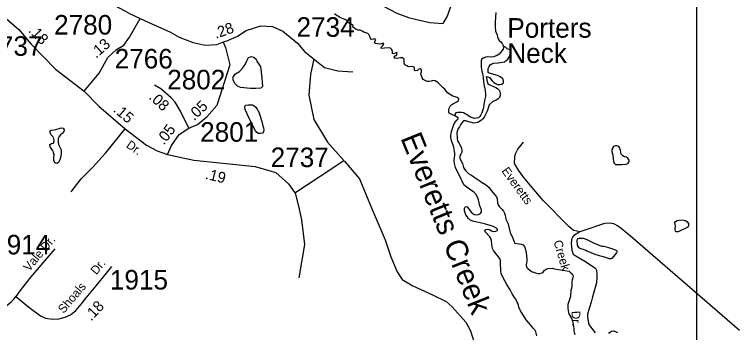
# Model space of a CAD drawing. Extents: x 1945482 to 2853149, y 66427 to 1015778.
# Drawn here: x 2364491 to 2369934, y 196098 to 198499 of the extents above; entities that cross this region are included whole.
import ezdxf

# ---------------------------------------------------------------- set-up
doc = ezdxf.new("R2010")
doc.units = 0
for name, color, linetype in [('Old_Level_10', 7, 'Continuous'), ('Old_Level_11', 7, 'Continuous'), ('Old_Level_17', 7, 'Continuous'), ('Old_Level_21', 7, 'Continuous'), ('Old_Level_32', 7, 'Continuous'), ('Old_Level_35', 7, 'Continuous'), ('Old_Level_59', 7, 'Continuous'), ('Old_Level_60', 7, 'Continuous'), ('Old_Level_63', 7, 'Continuous'), ('Old_Level_8', 7, 'Continuous')]:
    doc.layers.add(name, color=color, linetype=linetype)

msp = doc.modelspace()

# ---------------------------------------------------------------- linework, layer by layer
at = {"layer": 'Old_Level_32'}
for points in [[(2365141.8, 198652), (2365221, 198584.6), (2365252.5, 198567.3), (2365282.4, 198548.3), (2365326.5, 198526.3), (2365361.2, 198507.4), (2365440.4, 198467.6)], [(2364316.7, 198563.9), (2364523.9, 198385.6), (2364615.4, 198277.1), (2364802.7, 198084.9), (2365018.9, 197920)], [(2365018.9, 197920), (2365130.8, 198055.4), (2365196.2, 198175.2), (2365262.2, 198233.5), (2365317.1, 198266.8), (2365360.6, 198328.4), (2365440.4, 198467.6)], [(2365440.4, 198467.6), (2365534.5, 198425.4), (2365665.2, 198368.6), (2365737, 198327), (2365843.2, 198286.6), (2365931.8, 198267.6), (2366020.8, 198273.2), (2366071.5, 198291.6), (2366103.1, 198302.9), (2366176.4, 198335.5), (2366243.5, 198379), (2366352.9, 198412.4), (2366441.9, 198408.7), (2366519.9, 198373.5), (2366630.4, 198282.9), (2366683.7, 198220.7)], [(2365018.9, 197920), (2365128.8, 197807.2), (2365327.9, 197636)], [(2365809, 197641.5), (2365747.2, 197769.1), (2365707.4, 197836.3), (2365677, 197868.9), (2365598.6, 197936.8), (2365551.1, 197964.8)], [(2365809, 197641.5), (2365875.1, 197669.3), (2365945.8, 197726.8), (2366020.4, 197813)], [(2365327.9, 197636), (2365489.6, 197511.5), (2365569.1, 197469.1), (2365647.6, 197441.9)], [(2365647.6, 197441.9), (2365677.4, 197508.8), (2365736.2, 197592.9), (2365809, 197641.5)], [(2365647.6, 197441.9), (2365846.2, 197399.2), (2366309.7, 197350.2), (2366431.7, 197315.3), (2366465.8, 197305.2), (2366563.6, 197221), (2366609.9, 197151.9)], [(2364503.1, 196370.9), (2364609.7, 196282.4), (2364689.1, 196224.9), (2364726.1, 196207.5), (2364780.6, 196199.2), (2364825.9, 196200.7), (2364874.3, 196213.9), (2364915.1, 196232.8), (2364956, 196263.8), (2364997.5, 196314.5), (2365033.1, 196359.9), (2365107.9, 196451.8), (2365186.5, 196545.2), (2365228.1, 196595.9)], [(2364210.5, 196266.5), (2364264.5, 196263.3), (2364338.3, 196270.3), (2364379.9, 196277.8), (2364433.5, 196301.3), (2364467.6, 196329.3), (2364485.7, 196351.2), (2364503.1, 196370.9)]]:
    msp.add_lwpolyline(points, dxfattribs=at)
at = {"layer": 'Old_Level_35'}
for points in [[(2367056.4, 198708.3), (2367172.1, 198633.3), (2367275.2, 198564.5), (2367381.4, 198508.2), (2367468.9, 198476.9), (2367544, 198458.2), (2367631.5, 198439.4), (2367728.3, 198430)], [(2367797.1, 198583.2), (2367762.7, 198486.3), (2367728.3, 198430)], [(2366068.9, 198290.7), (2366086.7, 198250.4), (2366120.2, 198119.2), (2366020.4, 197813)], [(2366683.7, 198220.7), (2366835.8, 198097.9), (2366934.9, 198072.5), (2367047.9, 198065.6)], [(2366754.8, 198163.2), (2366728.2, 198044.9), (2366716.6, 197890.4), (2366755.3, 197706.5), (2366857, 197536.2), (2366982.2, 197396.2)], [(2364920, 197159.4), (2364994.7, 197257.1), (2365080.8, 197343.3), (2365178.4, 197452.5), (2365327.9, 197636)], [(2368763.8, 196857.8), (2368719.8, 196867.4), (2368715.7, 196869.3), (2368682.5, 196898), (2368488.7, 197094.4), (2368459.4, 197127.2), (2368364.8, 197241.5), (2368331.2, 197282.2), (2368320.6, 197295.8), (2368301.5, 197323), (2368273.7, 197369.9), (2368271.4, 197377.8), (2368270.8, 197391.8), (2368272.2, 197405.9), (2368273.5, 197424), (2368278.6, 197448.2), (2368286, 197462.5), (2368287.8, 197466.5), (2368297.2, 197482.9), (2368308.6, 197497.4), (2368339.9, 197536)], [(2366609.9, 197151.9), (2366802.2, 197279.7), (2366982.2, 197396.2)], [(2366983.4, 197393.6), (2367100.1, 197258.2), (2367195.3, 197028), (2367292.8, 196796.6), (2367335.9, 196669.6), (2367383.5, 196556.2), (2367422.1, 196499.5), (2367501.4, 196449.6), (2367651.1, 196383.8), (2367755.4, 196331.6), (2367800.7, 196293), (2367902.7, 196177.4), (2367939, 196111.6), (2367962.6, 196031.1)], [(2366613.1, 197150.9), (2366637.9, 197053.2), (2366661.4, 196949.5), (2366682.9, 196763.5), (2366639.9, 196511.6)], [(2369970.2, 196112.7), (2369147.6, 196824.4), (2369118.7, 196847.2), (2369077.3, 196883.6), (2369050.4, 196904.6), (2369032, 196913.8), (2369021.8, 196919.4), (2369005.8, 196920.8), (2368985.6, 196924), (2368953.7, 196920.7), (2368943.8, 196918.3), (2368809.6, 196873), (2368763.8, 196857.8)], [(2368763.8, 196857.8), (2368717.4, 196827.3), (2368709.8, 196817), (2368702.5, 196798.7), (2368699.7, 196768.6), (2368700.5, 196748.6), (2368703.6, 196720.7), (2368710.5, 196697), (2368714.8, 196689.2), (2368721.1, 196683.4), (2368755.8, 196664.8), (2368802.9, 196636.6), (2368852.2, 196604.6), (2368876.9, 196587.6), (2368885.3, 196577.9), (2368889.7, 196568.1), (2368893, 196534.2), (2368893.8, 196514.2), (2368889.4, 196474), (2368859.6, 196368.8), (2368849.2, 196328.4), (2368838.9, 196285.9), (2368828.1, 196255.5), (2368822.8, 196237.3), (2368823.3, 196223.3), (2368824.4, 196197.3), (2368833.9, 196157.7), (2368855.1, 196128.5), (2368880.4, 196095.5)], [(2364796.4, 196729.4), (2364616.5, 196517.6), (2364533.3, 196413.2), (2364503.1, 196370.9)]]:
    msp.add_lwpolyline(points, dxfattribs=at)
at = {"layer": 'Old_Level_59'}
for points in [[(2368129, 198513.3), (2368126.5, 198480.9)], [(2366936.5, 198487.3), (2366922, 198493.6), (2366910.5, 198503.9)], [(2367819, 197734.7), (2367806.5, 197739.9), (2367792, 197745.7), (2367778, 197753.1), (2367773.5, 197761.1), (2367773.5, 197776.8), (2367777.2, 197792.5), (2367784, 197807.4), (2367796.2, 197818.2), (2367809, 197827), (2367835.7, 197840.4), (2367847.5, 197850.1), (2367849.5, 197862.7), (2367837.5, 197871.2), (2367821.2, 197877.9), (2367805.7, 197882.9), (2367791.2, 197891.1), (2367764.7, 197908), (2367743.5, 197935), (2367731.5, 197945.3), (2367697, 197980.3), (2367684.5, 197990.6), (2367671.5, 197998.2), (2367656.2, 197999.5), (2367640.5, 197994.8), (2367625.5, 197992.9), (2367610, 197994.3), (2367594.5, 197999.5), (2367581, 198007), (2367572.5, 198020.5), (2367567, 198035.7), (2367564, 198051.2), (2367567.2, 198065.8), (2367568.5, 198081.5), (2367562.5, 198089.1), (2367549, 198086.1), (2367537.2, 198076.6), (2367521, 198074.8), (2367514, 198078.4), (2367514.2, 198095.1), (2367511.7, 198102.4), (2367501.2, 198105.5), (2367470.2, 198104.9), (2367456, 198110.7), (2367443.2, 198118.5), (2367437.7, 198130.8), (2367438, 198146.9), (2367436.2, 198161.4), (2367424.2, 198170.8), (2367409, 198172.9), (2367378.2, 198167.5), (2367363.5, 198170), (2367361.5, 198177.5), (2367368.5, 198185.8), (2367380.7, 198195.2), (2367385.2, 198209.7), (2367382.2, 198211.3), (2367355.5, 198200.8), (2367348.7, 198204.4), (2367348, 198219.4), (2367344, 198234), (2367334, 198244.2), (2367318.7, 198247.4), (2367287.2, 198245.6), (2367271.7, 198242.5), (2367261.5, 198244.3), (2367266, 198254.5), (2367276.7, 198265.6), (2367283.2, 198277.8), (2367280, 198283.5), (2367264.7, 198278.6), (2367249.5, 198275.5), (2367234.2, 198277), (2367219.5, 198280.9), (2367211.5, 198288.3), (2367223, 198310.3), (2367217.7, 198313.5), (2367202, 198313), (2367186.7, 198310.6), (2367182, 198318.2), (2367177, 198333), (2367171, 198347), (2367162, 198355), (2367147, 198359.9), (2367132.5, 198365.7), (2367119, 198373.8), (2367104.7, 198379.4), (2367089.7, 198381.8), (2367074.7, 198386.4), (2367062.5, 198395.4), (2367049.5, 198403.1), (2367050.7, 198417.3), (2367041, 198423), (2367027, 198427.4), (2367017.2, 198439.5), (2367005.2, 198451.3), (2366991.7, 198460.1), (2366963, 198472), (2366949.2, 198478.8), (2366936.5, 198487.3)], [(2368126.5, 198480.9), (2368125.2, 198435.4), (2368125.7, 198404.1), (2368128, 198373.7), (2368139.5, 198344.5), (2368142.2, 198328.8), (2368147.2, 198314.5), (2368155.2, 198301.9), (2368168, 198291.8), (2368178.7, 198280.4), (2368184.5, 198265.9), (2368185.5, 198259.1)]]:
    msp.add_lwpolyline(points, dxfattribs=at)
at = {"layer": 'Old_Level_60'}
for points in [[(2368185.5, 198259.1), (2368187, 198250.5), (2368184.5, 198236.7), (2368155.2, 198199.7), (2368142.5, 198190.7), (2368113.5, 198178.6), (2368098.5, 198177), (2368067, 198178.7), (2368051, 198177.3), (2368036.7, 198170.3), (2368034, 198167.2)], [(2368057.7, 198029.7), (2368069.5, 198028.1), (2368081, 198023.4), (2368091, 198010.5), (2368102.2, 197997.9), (2368114.5, 197986.7), (2368128.2, 197977.5), (2368143.2, 197971.3), (2368159, 197970), (2368175.2, 197972.6), (2368187, 197984), (2368188, 197997.4), (2368181.7, 198012.5), (2368170.5, 198023), (2368156.5, 198031.6), (2368142.2, 198038.4), (2368080, 198055.6), (2368071.7, 198061), (2368070.7, 198076.2), (2368072.5, 198092), (2368078.5, 198106.3), (2368088, 198118.1), (2368100.2, 198127), (2368115.5, 198132.4), (2368148, 198134.1), (2368164.7, 198136.9), (2368180, 198137.8), (2368195.2, 198141.1), (2368208.2, 198150.6), (2368219.2, 198162.8), (2368228.5, 198175.1), (2368235.7, 198189.7), (2368241.5, 198204.7), (2368244.2, 198219.8), (2368242, 198227.4), (2368228, 198233.5), (2368214.7, 198240.8), (2368203.7, 198251.2), (2368185.5, 198259.1)], [(2366317, 197940.2), (2366276, 197940.9), (2366201, 197948.9), (2366177.2, 197958.3), (2366159.5, 197974.9), (2366144.5, 198002.8), (2366144.5, 198029.1), (2366161.5, 198051.5), (2366192.5, 198069.5), (2366218.2, 198095.9), (2366236.2, 198121.1), (2366247.7, 198148.8), (2366261.2, 198173.4), (2366282, 198182.1), (2366301.5, 198176), (2366318, 198160.7), (2366324.7, 198141.5), (2366350.7, 198105.4), (2366361.5, 198021.7), (2366366.5, 197954.8), (2366353, 197943.8), (2366317, 197940.2)], [(2366317, 197940.2), (2366276, 197940.9), (2366201, 197948.9), (2366177.2, 197958.3), (2366159.5, 197974.9), (2366144.5, 198002.8), (2366144.5, 198029.1), (2366161.5, 198051.5), (2366192.5, 198069.5), (2366218.2, 198095.9), (2366236.2, 198121.1), (2366247.7, 198148.8), (2366261.2, 198173.4), (2366282, 198182.1), (2366301.5, 198176), (2366318, 198160.7), (2366324.7, 198141.5), (2366350.7, 198105.4), (2366361.5, 198021.7), (2366366.5, 197954.8), (2366353, 197943.8), (2366317, 197940.2)], [(2366317, 197940.2), (2366276, 197940.9), (2366201, 197948.9), (2366177.2, 197958.3), (2366159.5, 197974.9), (2366144.5, 198002.8), (2366144.5, 198029.1), (2366161.5, 198051.5), (2366192.5, 198069.5), (2366218.2, 198095.9), (2366236.2, 198121.1), (2366247.7, 198148.8), (2366261.2, 198173.4), (2366282, 198182.1), (2366301.5, 198176), (2366318, 198160.7), (2366324.7, 198141.5), (2366350.7, 198105.4), (2366361.5, 198021.7), (2366366.5, 197954.8), (2366353, 197943.8), (2366317, 197940.2)], [(2368034, 198167.2), (2368030.7, 198168.1), (2368023, 198164.5), (2368018.5, 198148.7), (2368020, 198102), (2368025, 198070.1), (2368029, 198054.2), (2368034.7, 198022.6), (2368036.2, 197990.6), (2368041.2, 197959.4), (2368048.5, 197927.3), (2368052, 197896.1), (2368052.2, 197880.9), (2368044.5, 197848.4), (2368039.5, 197818), (2368037.7, 197802.4), (2368034, 197787.7), (2368029.2, 197771.6), (2368023.2, 197756.3), (2368017.2, 197742.1), (2368009.5, 197729), (2367998, 197718.8), (2367982.7, 197715.2), (2367967.7, 197714.7), (2367938.5, 197724.8), (2367924.5, 197730.6), (2367912, 197740.3), (2367898.7, 197749.1), (2367885, 197755.9), (2367869.7, 197759.2), (2367839.7, 197758.3), (2367826.7, 197755.9), (2367820.2, 197744.4), (2367819, 197734.7)], [(2368057.7, 198029.7), (2368066.2, 197980.1), (2368071, 197974.1), (2368129, 197948.1), (2368142, 197939.8), (2368154.5, 197928.8), (2368161, 197916.9), (2368161.7, 197901.7), (2368162, 197886.5), (2368157, 197872.2), (2368146, 197860.2), (2368132.5, 197852.4), (2368104.7, 197838.8), (2368081.5, 197819.6), (2368076, 197811.8), (2368073.5, 197799.3), (2368063, 197769.2), (2368050.2, 197738.7), (2368042.5, 197723.9), (2368032.5, 197711.8), (2368020.7, 197701), (2367994.5, 197682.7), (2367978.7, 197680.1), (2367963.5, 197679.7), (2367948.5, 197683.4), (2367932.5, 197685.8), (2367902.2, 197695.9), (2367886.5, 197695.7), (2367879.5, 197690), (2367861.5, 197665.6), (2367855, 197651), (2367846.2, 197638.9), (2367839.2, 197624.3), (2367835, 197609), (2367836.5, 197562.2), (2367840, 197546.3), (2367849, 197532.5), (2367870.7, 197488.7), (2367873.5, 197473.9), (2367872.5, 197458.6), (2367864.2, 197445.7), (2367858.5, 197431), (2367858.2, 197415.4), (2367863, 197401.1), (2367878, 197374), (2367885.7, 197344), (2367891.7, 197330.1), (2367902.7, 197319), (2367926.2, 197297.2), (2367940, 197288), (2367954.2, 197280.8), (2367980.5, 197261.5), (2367994.5, 197253.6), (2368009.5, 197243.3), (2368022.5, 197232.5), (2368052, 197215.3), (2368065.5, 197204.6), (2368076.7, 197194.6), (2368095.2, 197170.4), (2368135, 197123), (2368141, 197108.8), (2368142.7, 197077.7), (2368147.7, 197063.2), (2368156, 197050.1), (2368166.5, 197037.2), (2368178.7, 197026.1), (2368187.7, 197013.6), (2368195, 197000.4), (2368199.7, 196984.6), (2368206, 196954.5), (2368221.2, 196923.9), (2368240, 196845.3), (2368254.5, 196817.1), (2368260.5, 196802.3), (2368265.2, 196787.6), (2368272.7, 196772.9), (2368321, 196764.1), (2368336, 196759.6), (2368345.5, 196747.7), (2368351.5, 196732.2), (2368359.2, 196700.8), (2368363.5, 196654.2), (2368363.7, 196639), (2368361.2, 196624.1), (2368360, 196607.9), (2368361.5, 196592.2), (2368372, 196580.8), (2368398.5, 196559.8), (2368413.7, 196553.5), (2368429, 196548.7), (2368446, 196544.7), (2368462.7, 196544.9), (2368478.7, 196548.1), (2368487.5, 196554.2), (2368495.2, 196567.1), (2368509, 196577.3), (2368525.5, 196582.1), (2368558.5, 196584), (2368573.2, 196579.2), (2368588.7, 196575.6)], [(2366336, 197601.1), (2366322.7, 197607.2), (2366312.5, 197620.4), (2366270.5, 197703.4), (2366257, 197731.1), (2366237.7, 197776.6), (2366233.5, 197791.3), (2366233.2, 197807.1), (2366239.5, 197813.8), (2366257.2, 197816.5), (2366273.7, 197817.2), (2366290.2, 197816.8), (2366303.7, 197810.2), (2366314.7, 197798.3), (2366324.7, 197784.8), (2366333.5, 197769.7), (2366340.5, 197755.3), (2366346.5, 197739.6), (2366360, 197690.1), (2366369.5, 197659.3), (2366373.2, 197643.6), (2366375.2, 197627.7), (2366374.5, 197612.1), (2366366.5, 197604.1), (2366351.5, 197601.5), (2366336, 197601.1)], [(2366336, 197601.1), (2366322.7, 197607.2), (2366312.5, 197620.4), (2366270.5, 197703.4), (2366257, 197731.1), (2366237.7, 197776.6), (2366233.5, 197791.3), (2366233.2, 197807.1), (2366239.5, 197813.8), (2366257.2, 197816.5), (2366273.7, 197817.2), (2366290.2, 197816.8), (2366303.7, 197810.2), (2366314.7, 197798.3), (2366324.7, 197784.8), (2366333.5, 197769.7), (2366340.5, 197755.3), (2366346.5, 197739.6), (2366360, 197690.1), (2366369.5, 197659.3), (2366373.2, 197643.6), (2366375.2, 197627.7), (2366374.5, 197612.1), (2366366.5, 197604.1), (2366351.5, 197601.5), (2366336, 197601.1)], [(2366336, 197601.1), (2366322.7, 197607.2), (2366312.5, 197620.4), (2366270.5, 197703.4), (2366257, 197731.1), (2366237.7, 197776.6), (2366233.5, 197791.3), (2366233.2, 197807.1), (2366239.5, 197813.8), (2366257.2, 197816.5), (2366273.7, 197817.2), (2366290.2, 197816.8), (2366303.7, 197810.2), (2366314.7, 197798.3), (2366324.7, 197784.8), (2366333.5, 197769.7), (2366340.5, 197755.3), (2366346.5, 197739.6), (2366360, 197690.1), (2366369.5, 197659.3), (2366373.2, 197643.6), (2366375.2, 197627.7), (2366374.5, 197612.1), (2366366.5, 197604.1), (2366351.5, 197601.5), (2366336, 197601.1)], [(2367934.2, 196949.1), (2367921.7, 196961), (2367912.2, 196973.1), (2367904.2, 196987.5), (2367893.7, 197017.6), (2367892.5, 197033.8), (2367898, 197046.2), (2367910.7, 197049), (2367916.7, 197044.8), (2367943.5, 197006.3), (2367954.7, 196996), (2367969, 196988.3), (2367984.5, 196986.7), (2368000, 196988.1), (2368014, 196995.6), (2368021.2, 197009.6), (2368022, 197025.1), (2368009.5, 197053.3), (2367998.5, 197099.8), (2367992.7, 197115.1), (2367977.5, 197141.8), (2367967, 197154.3), (2367954, 197164.7), (2367940.5, 197173.1), (2367899.7, 197201.8), (2367888.7, 197213.9), (2367874.5, 197241), (2367868.2, 197255.7), (2367825.7, 197342.9), (2367818, 197373.3), (2367815.5, 197388.2), (2367815, 197403.9), (2367820, 197435.4), (2367820.5, 197450.8), (2367814, 197481.3), (2367812, 197496.9), (2367792.5, 197554.6), (2367790.2, 197569.7), (2367790, 197584.8), (2367792, 197600.4), (2367795.2, 197615.4), (2367809, 197661.3), (2367815.5, 197675.7), (2367835.5, 197700.4), (2367846, 197711.6), (2367845.5, 197719.3), (2367831.7, 197726.6), (2367819, 197734.7)], [(2364811.5, 197374.4), (2364797.7, 197380.3), (2364789.5, 197397.1), (2364788, 197419.3), (2364791, 197440.4), (2364791, 197445.8), (2364789.2, 197443.1), (2364786.5, 197459), (2364779.7, 197474.6), (2364769, 197487.3), (2364761.5, 197499.4), (2364759, 197516.5), (2364770.5, 197523.8), (2364786, 197527.3), (2364791.5, 197546.2), (2364789.2, 197563), (2364781.2, 197577.6), (2364767, 197592.8), (2364761, 197607.4), (2364761.7, 197620.1), (2364770.2, 197626.6), (2364791.5, 197627.9), (2364812, 197632.2), (2364829.5, 197639.2), (2364843.5, 197643.8), (2364860, 197642), (2364868, 197628.2), (2364863.5, 197615.1), (2364852.2, 197601.7), (2364839.7, 197589.9), (2364829.7, 197577.3), (2364821.7, 197562.6), (2364821, 197547.1), (2364822.2, 197530.3), (2364827.7, 197512), (2364844.2, 197476.3), (2364843.5, 197453.2), (2364841.2, 197428.5), (2364835, 197402.6), (2364823.7, 197382.3), (2364811.5, 197374.4)], [(2369083, 197366.8), (2369114.5, 197368.8), (2369128, 197374.8), (2369138.5, 197387.5), (2369137.5, 197400.1), (2369128.5, 197413.5), (2369117.2, 197420.8), (2369102.2, 197424.9), (2369089.2, 197432.7), (2369077.7, 197444.4), (2369071.2, 197475.9), (2369067.2, 197490.3), (2369059.7, 197501.5), (2369045.5, 197507.8), (2369030.5, 197507.9), (2369019, 197502.9), (2369012, 197489.5), (2369006.2, 197475.7), (2369007.7, 197461), (2369015.2, 197439.4), (2369016.5, 197407.4), (2369018.5, 197390.9), (2369025, 197375.4), (2369034.2, 197367.5), (2369083, 197366.8)], [(2367947.5, 196941.8), (2367934.2, 196949.1)], [(2368439.2, 196073.5), (2368432.5, 196103.9), (2368423.5, 196118.5), (2368412.2, 196130.9), (2368392, 196156.5), (2368360, 196194), (2368350.7, 196207.4), (2368335, 196235.1), (2368325.5, 196247.3), (2368317.2, 196260.7), (2368303.5, 196288.6), (2368300, 196305), (2368295.2, 196319.5), (2368288.5, 196333.5), (2368279.7, 196348.9), (2368270, 196362.8), (2368252.2, 196391.3), (2368237, 196419.6), (2368220.2, 196447.3), (2368213.7, 196461.8), (2368198, 196488.7), (2368175.7, 196531.1), (2368170, 196545.1), (2368168, 196560.2), (2368165.7, 196625), (2368164.5, 196642.2), (2368159.2, 196656.8), (2368151, 196669.6), (2368111.7, 196717.8), (2368105, 196732.1), (2368101, 196747), (2368098.5, 196763), (2368097.2, 196793.5), (2368093.2, 196808), (2368083.7, 196821), (2368050.2, 196857.3), (2368046, 196869.9), (2368053.7, 196874.8), (2368069.2, 196877.4), (2368083.2, 196873), (2368097, 196865.1), (2368112, 196861.7), (2368128.7, 196863.2), (2368142.7, 196869.5), (2368143, 196874.8), (2368134.2, 196884.8), (2368120, 196893), (2368105, 196900.2), (2368044.2, 196917.4), (2368011.2, 196925.4), (2367964, 196935.6), (2367947.5, 196941.8)], [(2369491.7, 196857.8), (2369488.2, 196863.3), (2369485.5, 196879.6), (2369488, 196900), (2369484.5, 196915), (2369483, 196929.9), (2369486.5, 196937), (2369501, 196942.8), (2369516.5, 196947), (2369531.7, 196947.7), (2369547.5, 196947), (2369563, 196943.5), (2369576, 196933.1), (2369585, 196920.7), (2369586, 196905.5), (2369580.5, 196892.7), (2369567, 196885.1), (2369523, 196864.6), (2369507.5, 196858.8), (2369491.7, 196857.8)], [(2369001, 196656.5), (2369012.5, 196660.6), (2369041.5, 196697.9), (2369048.7, 196711.4), (2369044.5, 196715.4), (2369029.5, 196722.4), (2368983.2, 196736.8), (2368966.7, 196742.7), (2368949.5, 196747.5), (2368933.5, 196748.2), (2368917.2, 196752.1), (2368901.2, 196760), (2368870.7, 196772.8), (2368825.5, 196795.1), (2368808.5, 196801.7), (2368791.5, 196806.8), (2368776.2, 196808.8), (2368760.2, 196807.7), (2368746.5, 196804.7), (2368743.2, 196789.4), (2368745, 196758.2), (2368751, 196744.8), (2368763.5, 196735.7), (2368809.7, 196720.6), (2368816.5, 196715.9), (2368879, 196689.5), (2368909.7, 196678.9), (2368940.2, 196670.9), (2368985.2, 196657.7), (2369001, 196656.5)], [(2368588.7, 196575.6), (2368620.2, 196572), (2368651, 196565.2), (2368683.2, 196560.9), (2368695, 196551.3), (2368706.2, 196540.7), (2368713.5, 196526), (2368710.5, 196510.4), (2368706.5, 196495.5), (2368705.2, 196480.4), (2368705, 196447.4), (2368702.5, 196431.1), (2368696.7, 196416.7), (2368693.2, 196371.1), (2368689.2, 196355.7), (2368678.7, 196326), (2368675, 196310.7), (2368674.2, 196295.4), (2368674.7, 196280.4), (2368676.5, 196264.8), (2368680.2, 196249.2), (2368685.2, 196234.2), (2368700.5, 196206.5), (2368706.5, 196190.7), (2368710.5, 196174.8), (2368713, 196159.8), (2368719.7, 196129.1), (2368720.2, 196114), (2368722.5, 196098.7), (2368726, 196082.2)], [(2368983, 196091), (2368989.7, 196099.2), (2369003.7, 196107.6), (2369018.5, 196111.4), (2369034.2, 196106.3), (2369048.7, 196097.5)]]:
    msp.add_lwpolyline(points, dxfattribs=at)
at = {"layer": 'Old_Level_63'}
msp.add_lwpolyline([(2369645.2, 192135.8), (2354753, 192135.8), (2354753, 199924.5), (2369645.2, 199924.5), (2369645.2, 192135.8)], dxfattribs=at)

# ---------------------------------------------------------------- texts
at = {"layer": 'Old_Level_10'}
for s, rotation, p in [('Everetts', 306.2776, (2368169.7, 197317)), ('Vale Dr.', 50.0572, (2364602.8, 196554.2)), ('Creek', 286.3119, (2368565.1, 196785)), ('Dr.', 272.195, (2368701.4, 196260.6))]:
    msp.add_text(s, height=65.62, rotation=rotation, dxfattribs=at).set_placement(p)
at = {"layer": 'Old_Level_11'}
for s, rotation, p in [('Dr.', 325.0941, (2365330.6, 197500)), ('Dr.', 50.5405, (2365110.7, 196529.4)), ('Shoals', 49.5461, (2364863.3, 196237.7))]:
    msp.add_text(s, height=65.62, rotation=rotation, dxfattribs=at).set_placement(p)
at = {"layer": 'Old_Level_17'}
for s, rotation, p in [('.28', 19.5963, (2366014.2, 198314.6)), ('.18', 314.2726, (2364591.6, 198373)), ('.13', 41.4471, (2365108.8, 198163.7)), ('.08', 317.6291, (2365502.5, 197866.6)), ('.05', 43.739, (2365849.1, 197693.1)), ('.15', 319.3024, (2365233, 197771)), ('.05', 52.6077, (2365621.3, 197508.9)), ('.19', 346.0438, (2365929.1, 197259.3)), ('.18', 46.9315, (2365071.3, 196180.2))]:
    msp.add_text(s, height=82.02, rotation=rotation, dxfattribs=at).set_placement(p)
at = {"layer": 'Old_Level_21'}
for s, p in [('Porters', (2368216.7, 198323.7)), ('Neck', (2368216.7, 198133.4))]:
    msp.add_text(s, height=147.64, dxfattribs=at).set_placement(p)
msp.add_text('Everetts Creek', height=164.042, rotation=291.9836, dxfattribs=at).set_placement((2367407.3, 197567))
at = {"layer": 'Old_Level_8'}
for s, p in [('2780', (2364791.1, 198347.3)), ('2734', (2366623.4, 198330.5)), ('2737', (2364264.3, 198187.1)), ('2766', (2365248.8, 198091.2)), ('2802', (2365646, 197933.7)), ('2801', (2365895, 197538.3)), ('2737', (2366427.9, 197346.8)), ('1914', (2364323.2, 196687.8)), ('1915', (2365212.9, 196422.7))]:
    msp.add_text(s, height=147.64, dxfattribs=at).set_placement(p)

doc.saveas('drawing.dxf')
